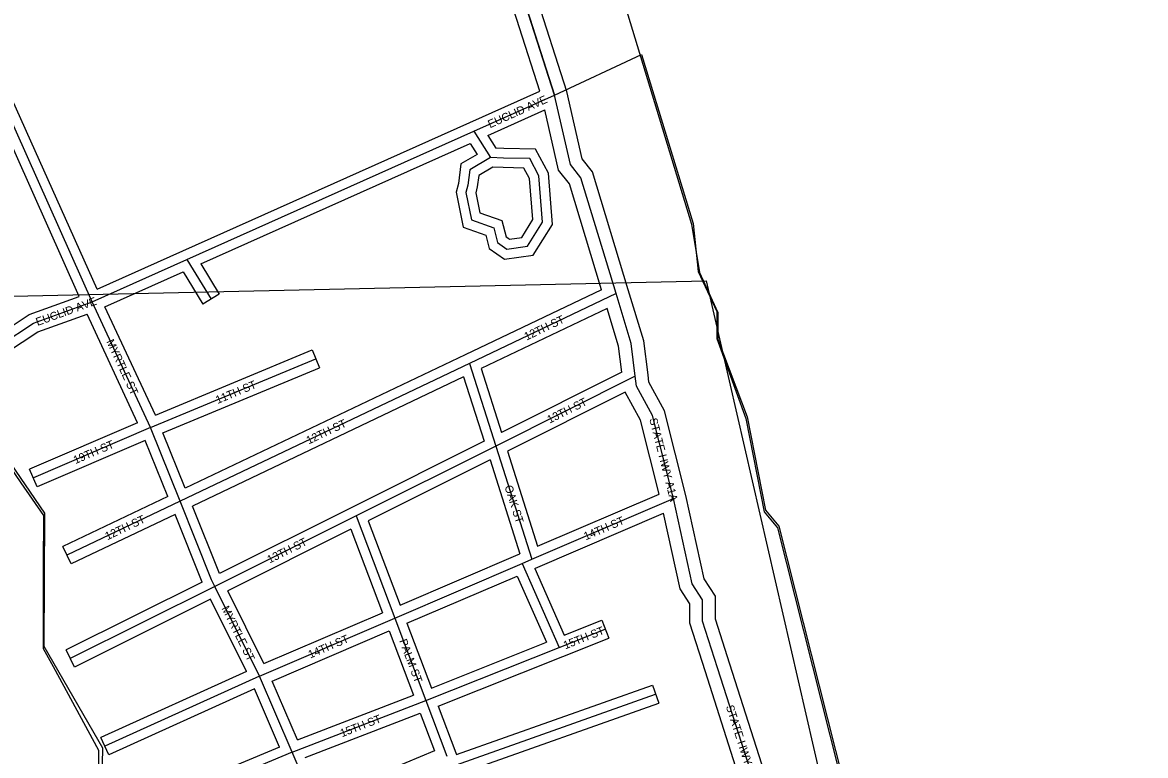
# Model space of a CAD drawing. Extents: x 418523 to 616617, y 1878279 to 2196743.
# Drawn here: x 558121 to 561629, y 2040386 to 2042676 of the extents above; entities that cross this region are included whole.
import ezdxf

# ---------------------------------------------------------------- set-up
doc = ezdxf.new("R2010")
doc.units = 0
for name, color, linetype in [('Level 1', 7, 'Continuous'), ('Level 22', 7, 'Continuous'), ('Level 23', 7, 'Continuous'), ('Level 31', 7, 'Continuous'), ('Level 32', 7, 'Continuous'), ('Level 34', 7, 'Continuous'), ('Level 5', 7, 'Continuous'), ('Level 8', 7, 'Continuous')]:
    doc.layers.add(name, color=color, linetype=linetype)

msp = doc.modelspace()

# ---------------------------------------------------------------- linework, layer by layer
at = {"layer": 'Level 1'}
for p in [(557803.795, 2041815.238), (561111.615, 2038153.701)]:
    msp.add_line(p, (560258.016, 2041868.734), dxfattribs=at)
at = {"layer": 'Level 22'}
msp.add_line((560443.635, 2040188.321), (560292.207, 2040660.028), dxfattribs=at)
for points in [[(559782.88, 2042449.509), (559584.666, 2043066.808), (559538, 2043264.401)], [(559975.075, 2041829.681), (559865.493, 2042190.725), (559832.349, 2042232.634), (559782.88, 2042449.509)], [(560035.205, 2041570.956), (560022.489, 2041673.543), (559975.075, 2041829.681)], [(560154.555, 2041189.522), (560088.724, 2041448.261), (560038.924, 2041540.036), (560035.205, 2041570.956)], [(560292.207, 2040660.028), (560245.398, 2040805.981), (560245.573, 2040872.531), (560212.449, 2040922.804), (560154.555, 2041189.522)]]:
    msp.add_lwpolyline(points, dxfattribs=at)
at = {"layer": 'Level 23'}
for p, q in [((560482.054, 2040199.514), (560330.295, 2040672.254)), ((560397.589, 2040200.889), (560254.121, 2040647.801))]:
    msp.add_line(p, q, dxfattribs=at)
for points in [[(559821.495, 2042460.09), (559623.234, 2043077.536), (559576.93, 2043273.596)], [(559736.924, 2042461.793), (559546.1, 2043056.081), (559507.098, 2043221.221)], [(560013.351, 2041841.298), (559901.569, 2042209.594), (559869.336, 2042250.351), (559821.495, 2042460.09)], [(559929.754, 2041841.273), (559829.417, 2042171.856), (559795.361, 2042214.917), (559752.46, 2042403.005)], [(560074.902, 2041575.877), (560061.763, 2041681.876), (560013.35, 2041841.303)], [(559993.337, 2041583.546), (559983.215, 2041665.211), (559947.386, 2041783.199)], [(560193.497, 2041198.697), (560126.26, 2041462.956), (560077.725, 2041552.398), (560074.92, 2041575.733)], [(560109.856, 2041202.983), (560051.187, 2041433.565), (560003.462, 2041521.516)], [(560330.297, 2040672.244), (560285.415, 2040812.187), (560285.605, 2040884.476), (560249.956, 2040938.581), (560193.496, 2041198.697)], [(560254.118, 2040647.812), (560205.38, 2040799.775), (560205.54, 2040860.586), (560174.94, 2040907.027), (560123.595, 2041143.586)]]:
    msp.add_lwpolyline(points, dxfattribs=at)
at = {"layer": 'Level 31'}
for p, q in [((559531.114, 2042336.711), (559782.88, 2042449.509)), ((558634.387, 2041935.431), (559531.114, 2042336.711)), ((559531.114, 2042336.711), (559582.52, 2042254.023)), ((558338.856, 2041803.121), (558634.387, 2041935.431)), ((558634.387, 2041935.431), (558710.07, 2041811.946)), ((559975.075, 2041829.681), (559517.161, 2041610.875)), ((558521.185, 2041410.602), (558338.856, 2041803.121)), ((558521.185, 2041410.602), (559037.058, 2041625.606)), ((559517.161, 2041610.875), (558613.686, 2041180.518)), ((559517.161, 2041610.875), (559599.459, 2041352.818)), ((560035.205, 2041570.956), (559599.459, 2041352.818)), ((558521.185, 2041410.602), (558155.272, 2041253.752)), ((558613.686, 2041180.518), (558521.185, 2041410.602)), ((559599.459, 2041352.818), (559163.392, 2041134.686)), ((559599.459, 2041352.818), (559711.595, 2040999.403)), ((559711.595, 2040999.403), (560154.555, 2041189.522)), ((558613.686, 2041180.518), (558260.093, 2041012.361)), ((559163.392, 2041134.686), (558722.247, 2040914.753)), ((559163.392, 2041134.686), (559283.851, 2040815.796)), ((559283.851, 2040815.796), (559681.472, 2040986.391)), ((559681.472, 2040986.391), (559711.595, 2040999.403)), ((559681.472, 2040986.391), (559797.651, 2040723.881)), ((558722.247, 2040914.753), (558270.63, 2040689.399)), ((558861.177, 2040634.724), (558722.247, 2040914.753)), ((558861.177, 2040634.724), (559283.851, 2040815.796)), ((559283.851, 2040815.796), (559381.036, 2040558.063)), ((559797.651, 2040723.881), (559941.278, 2040780.962)), ((559381.036, 2040558.063), (559797.651, 2040723.881)), ((558861.177, 2040634.724), (558378.218, 2040415.635)), ((558963.796, 2040396.614), (558861.177, 2040634.724)), ((558963.796, 2040396.614), (559381.036, 2040558.063)), ((559381.036, 2040558.063), (559446.457, 2040384.421)), ((559459.038, 2040351.294), (560098.475, 2040578.35)), ((558963.796, 2040396.614), (558506.568, 2040206.547)), ((559041.55, 2040216.393), (558963.796, 2040396.614))]:
    msp.add_line(p, q, dxfattribs=at)
for points in [[(558338.856, 2041803.121), (558032.529, 2042487.634), (558024.157, 2042554.206), (557958.644, 2042689.302)], [(559582.52, 2042254.023), (559518.127, 2042216.009), (559512.3, 2042168.021), (559506.221, 2042145.126), (559523.73, 2042059.255), (559593.66, 2042034.704), (559605.255, 2041988.488), (559619.798, 2041978.449)], [(559619.798, 2041978.449), (559634.34, 2041968.41), (559698.655, 2041976.967), (559745.73, 2042052.849), (559734.391, 2042197.254), (559705.396, 2042251.153), (559623.373, 2042252.825), (559582.52, 2042254.023)], [(558055.039, 2041670.418), (558155.3, 2041736.7), (558338.856, 2041803.121)], [(558722.247, 2040914.753), (558711.85, 2040935.146), (558613.686, 2041180.518)]]:
    msp.add_lwpolyline(points, dxfattribs=at)
at = {"layer": 'Level 32'}
for p, q in [((559518.849, 2042364.089), (559736.925, 2042461.792)), ((559574.73, 2042323.377), (559752.46, 2042403.004)), ((558622.133, 2041962.815), (559518.86, 2042364.095)), ((559574.73, 2042323.376), (559599.497, 2042283.537)), ((558677.81, 2041921.994), (559519.465, 2042298.628)), ((559519.465, 2042298.629), (559540.835, 2042264.252)), ((558353.984, 2041842.762), (558622.129, 2041962.812)), ((558677.81, 2041921.994), (558735.649, 2041827.622)), ((558378.88, 2041788.168), (558622.585, 2041897.276)), ((558622.585, 2041897.276), (558684.49, 2041796.268)), ((558735.649, 2041827.622), (558684.49, 2041796.268)), ((559929.755, 2041841.273), (559504.227, 2041637.943)), ((558536.251, 2041449.382), (558378.88, 2041788.168)), ((559947.386, 2041783.199), (559553.689, 2041595.078)), ((558480.956, 2041425.996), (558323.225, 2041765.559)), ((558536.252, 2041449.382), (559025.517, 2041653.296)), ((559025.517, 2041653.296), (559048.6, 2041597.913)), ((559504.26, 2041637.959), (558629.612, 2041221.334)), ((558560.071, 2041394.306), (559048.6, 2041597.913)), ((559499.025, 2041569.004), (558651.995, 2041165.534)), ((559499.025, 2041569.004), (559563.076, 2041368.162)), ((559553.689, 2041595.078), (559617.388, 2041395.341)), ((559993.337, 2041583.546), (559617.387, 2041395.341)), ((560003.462, 2041521.516), (559635.807, 2041337.463)), ((558480.956, 2041425.996), (558143.453, 2041281.326)), ((558629.612, 2041221.334), (558560.071, 2041394.306)), ((558504.798, 2041370.936), (558167.092, 2041226.178)), ((558575.331, 2041195.496), (558504.799, 2041370.935)), ((559563.076, 2041368.162), (559149.97, 2041161.516)), ((559635.807, 2041337.463), (559730.181, 2041040.027)), ((559581.483, 2041310.279), (559201.024, 2041119.964)), ((559581.482, 2041310.279), (559674.796, 2041016.186)), ((558167.092, 2041226.178), (558143.453, 2041281.326)), ((558575.331, 2041195.497), (558247.209, 2041039.455)), ((559730.181, 2041040.026), (560109.856, 2041202.982)), ((558736.14, 2040955.2), (558651.994, 2041165.535)), ((559149.97, 2041161.516), (558736.14, 2040955.2)), ((558597.705, 2041139.696), (558272.978, 2040985.268)), ((558682.265, 2040928.33), (558597.706, 2041139.696)), ((559201.023, 2041119.963), (559300.838, 2040855.727)), ((559723.429, 2040971.835), (560123.595, 2041143.586)), ((559147.061, 2041093.02), (558762.431, 2040901.263)), ((559147.061, 2041093.021), (559245.638, 2040832.062)), ((558272.978, 2040985.268), (558247.209, 2041039.455)), ((559300.838, 2040855.727), (559669.644, 2041013.961)), ((559669.575, 2041013.931), (559674.797, 2041016.186)), ((559322.045, 2040799.536), (559666.044, 2040947.125)), ((559666.044, 2040947.125), (559757.608, 2040740.232)), ((559721.157, 2040970.853), (559723.493, 2040971.862)), ((559721.158, 2040970.852), (559813.402, 2040762.422)), ((558682.265, 2040928.33), (558257.235, 2040716.243)), ((558708.738, 2040874.481), (558284.026, 2040662.555)), ((558820.5, 2040649.213), (558708.738, 2040874.481)), ((558875.444, 2040673.472), (558762.431, 2040901.263)), ((558875.444, 2040673.472), (559245.638, 2040832.061)), ((559322.045, 2040799.536), (559398.329, 2040597.234)), ((559813.402, 2040762.422), (559930.198, 2040808.841)), ((559930.198, 2040808.841), (559952.359, 2040753.082)), ((558900.628, 2040618.986), (559266.844, 2040775.871)), ((559266.844, 2040775.87), (559342.472, 2040575.308)), ((559398.329, 2040597.234), (559757.608, 2040740.232)), ((559808.732, 2040696.001), (559952.359, 2040753.082)), ((558284.026, 2040662.555), (558257.235, 2040716.243)), ((559419.495, 2040541.079), (559808.746, 2040696.006)), ((558820.5, 2040649.213), (558365.825, 2040442.956)), ((558845.727, 2040594.771), (558390.612, 2040388.314)), ((558924.217, 2040412.65), (558845.728, 2040594.771)), ((558979.914, 2040435.017), (558900.628, 2040618.986)), ((559476.663, 2040389.387), (560088.436, 2040606.621)), ((560088.436, 2040606.621), (560108.514, 2040550.078)), ((558979.915, 2040435.018), (559342.472, 2040575.308)), ((559003.689, 2040379.881), (559363.634, 2040519.16)), ((559363.635, 2040519.161), (559408.15, 2040401.006)), ((559419.495, 2040541.079), (559474.531, 2040394.998)), ((559497.885, 2040333.251), (560108.514, 2040550.078)), ((558390.612, 2040388.314), (558365.825, 2040442.956)), ((558924.217, 2040412.65), (558495.052, 2040234.25)), ((559408.15, 2040401.005), (559057.378, 2040255.441)), ((559474.503, 2040395.072), (559476.662, 2040389.387))]:
    msp.add_line(p, q, dxfattribs=at)
for points in [[(558298.282, 2041820.342), (558003.32, 2042479.457), (557995.007, 2042545.562), (557931.65, 2042676.211)], [(558353.984, 2041842.762), (558061.738, 2042495.81), (558053.306, 2042562.851), (558000.142, 2042672.484)], [(559602.754, 2041953.76), (559626.822, 2041937.145), (559716.672, 2041949.1), (559776.408, 2042045.391), (559763.805, 2042205.901), (559723.519, 2042280.791), (559624.118, 2042282.816), (559599.498, 2042283.538)], [(559540.835, 2042264.252), (559490.13, 2042234.319), (559482.769, 2042173.706), (559475.42, 2042146.026), (559497.735, 2042036.586), (559568.489, 2042011.745), (559578.908, 2041970.221), (559602.754, 2041953.76)], [(559590.307, 2042223.78), (559546.125, 2042197.699), (559541.83, 2042162.336), (559537.023, 2042144.227), (559549.726, 2042081.924), (559618.83, 2042057.663), (559631.603, 2042006.755), (559636.842, 2042003.138)], [(559636.842, 2042003.138), (559641.858, 2041999.675), (559680.639, 2042004.836), (559715.051, 2042060.306), (559704.977, 2042188.606), (559687.274, 2042221.516), (559622.627, 2042222.833), (559590.307, 2042223.78)], [(558038.494, 2041695.445), (558141.734, 2041763.695), (558298.281, 2041820.342)], [(558071.584, 2041645.392), (558168.865, 2041709.704), (558323.225, 2041765.559)]]:
    msp.add_lwpolyline(points, dxfattribs=at)
at = {"layer": 'Level 5'}
for points in [[(558480.859, 2048403.582), (558612.253, 2047786.26), (558637.194, 2047761.189), (558850.905, 2046826.801), (558933.491, 2046584.786), (559303.826, 2045099.706), (559402.915, 2044799.27), (559419.167, 2044665.847), (559601.03, 2044190.058), (559642.025, 2043981.514), (559732.97, 2043747.81), (559823.529, 2043397.383), (559864.951, 2043313.891), (559889.275, 2043105.417), (560210.962, 2042045.656), (560235.515, 2041895.503), (560293.449, 2041770.261), (560293.19, 2041686.899), (560384.106, 2041444.845), (560441.513, 2041152.908), (560483.035, 2041102.758), (560836.988, 2039701.08), (561530.034, 2037473.017), (561628.823, 2037089.219)], [(558701.491, 2036698.557), (558652.256, 2036940.472), (558602.662, 2037074.015), (558611.818, 2037324.081), (558562.513, 2037549.325), (558491.768, 2038866.694), (558409.61, 2039242.092), (558394.958, 2039867.386), (558361.776, 2039925.837), (558371.678, 2040409.308), (558189.328, 2040726.683), (558190.66, 2041143.503), (558024.723, 2041385.806), (558008.868, 2041644.272), (557785.573, 2042195.222), (557769.36, 2042336.976), (557579.157, 2042812.764), (557512.764, 2042904.696), (557090.478, 2043798.061)]]:
    msp.add_lwpolyline(points, dxfattribs=at)
at = {"layer": 'Level 8'}
for points in [[(559584.629, 2043067.262), (559782.645, 2042449.251), (560054.649, 2042576.256), (560215.662, 2042048.246), (560231.665, 2041898.243), (560289.669, 2041773.241), (560289.67, 2041689.239), (560380.676, 2041439.235), (560437.683, 2041147.228), (560479.685, 2041097.228), (560833.718, 2039695.2), (561528.774, 2037476.157), (561627.783, 2037092.15)], [(558601.708, 2037326.121), (558560.703, 2037551.125), (558511.685, 2038458.145), (558495.68, 2038755.151), (558489.678, 2038868.154), (558443.674, 2039070.158), (558406.67, 2039235.161), (558405.669, 2039281.163), (558398.664, 2039575.17), (558392.658, 2039860.176), (558358.656, 2039919.176), (558359.652, 2040145.182), (558359.648, 2040402.188), (558217.64, 2040663.192), (558186.638, 2040720.193), (558186.634, 2040977.199), (558187.63, 2041136.203), (558117.627, 2041238.204), (558020.623, 2041379.206), (558005.618, 2041637.212)]]:
    msp.add_lwpolyline(points, dxfattribs=at)

# ---------------------------------------------------------------- texts
at = {"layer": 'Level 34'}
for s, rotation, p in [('EUCLID AVE', 24.132878, (559581.482, 2042345.583)), ('EUCLID AVE', 19.892458, (558168.255, 2041728.097)), ('12TH ST', 25.539303, (559695.665, 2041682.316)), ('MYRTLE ST', 294.914475, (558382.461, 2041679.579)), ('11TH ST', 22.624508, (558730.726, 2041484.393)), ('13TH ST', 26.592328, (559767.585, 2041423.006)), ('12TH ST', 25.469361, (559014.924, 2041357.797)), ('STATE HWY A1A', 284.274, (560078.636, 2041437.218)), ('19TH ST', 23.201725, (558286.702, 2041296.492)), ('OAK ST', 287.602939, (559626.468, 2041226.369)), ('12TH ST', 25.433408, (558386.365, 2041058.572)), ('14TH ST', 23.228383, (559880.697, 2041058.381)), ('13TH ST', 26.497789, (558893.008, 2040985.919)), ('MYRTLE ST', 296.386258, (558742.3, 2040846.211)), ('14TH ST', 23.189272, (559020.111, 2040689.212)), ('15TH ST', 21.673128, (559816.565, 2040717.949)), ('PALM ST', 290.659431, (559297.245, 2040744.85)), ('STATE HWY A1A', 287.796633, (560317.73, 2040539.636)), ('15TH ST', 21.152958, (559119.206, 2040443.347))]:
    msp.add_text(s, height=25, rotation=rotation, dxfattribs=at).set_placement(p)

doc.saveas('drawing.dxf')
